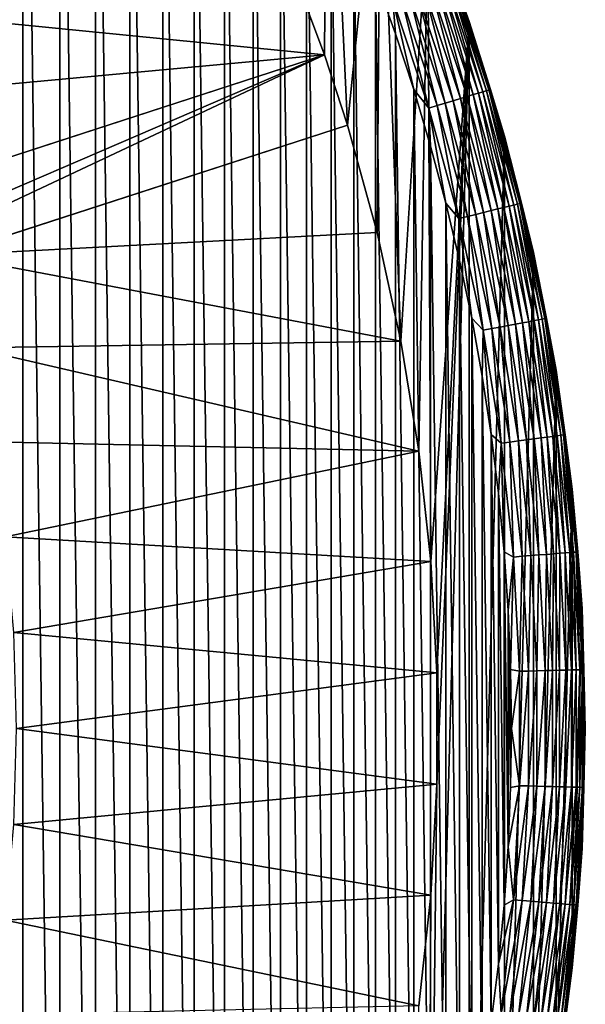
# Model space of a CAD drawing. Header units: metres. Extents: x -410 to 15, y -15 to 15.
# Tile 308 of 346: x 11 to 15, y -2 to 5. Entities that reach past the tile are written whole.
import ezdxf

# ---------------------------------------------------------------- set-up
doc = ezdxf.new("R2010")
doc.units = ezdxf.units.M
doc.layers.add('solid_508382', color=7, linetype='CONTINUOUS')

msp = doc.modelspace()

# ---------------------------------------------------------------- linework, layer by layer
at = {"layer": 'solid_508382'}
for points in [[(11.193436, -9.217152, 2.2), (11.193425, 9.217163, 2.2), (10.935165, 9.522175, 2.2)], [(10.935176, -9.522163, 2.2), (11.193436, -9.217152, 2.2), (10.935165, 9.522175, 2.2)], [(11.443332, -8.905015, 2.2), (11.443322, 8.905026, 2.2), (11.193425, 9.217163, 2.2)], [(11.193436, -9.217152, 2.2), (11.443332, -8.905015, 2.2), (11.193425, 9.217163, 2.2)], [(11.684292, -8.586458, 2.2), (11.684283, 8.586471, 2.2), (11.443322, 8.905026, 2.2)], [(11.443332, -8.905015, 2.2), (11.684292, -8.586458, 2.2), (11.443322, 8.905026, 2.2)], [(11.916185, -8.261598, 2.2), (11.916177, 8.26161, 2.2), (11.684283, 8.586471, 2.2)], [(11.684292, -8.586458, 2.2), (11.916185, -8.261598, 2.2), (11.684283, 8.586471, 2.2)], [(12.139385, -7.929952, 2.2), (12.139378, 7.929965, 2.2), (11.916177, 8.26161, 2.2)], [(11.916185, -8.261598, 2.2), (12.139385, -7.929952, 2.2), (11.916177, 8.26161, 2.2)], [(12.353424, -7.592246, 2.2), (12.353416, 7.592259, 2.2), (12.139378, 7.929965, 2.2)], [(12.139385, -7.929952, 2.2), (12.353424, -7.592246, 2.2), (12.139378, 7.929965, 2.2)], [(12.557805, -7.249244, 2.2), (12.557797, 7.249257, 2.2), (12.353416, 7.592259, 2.2)], [(12.353424, -7.592246, 2.2), (12.557805, -7.249244, 2.2), (12.353416, 7.592259, 2.2)], [(12.752622, -6.900719, 2.2), (12.752614, 6.900733, 2.2), (12.557797, 7.249257, 2.2)], [(12.557805, -7.249244, 2.2), (12.752622, -6.900719, 2.2), (12.557797, 7.249257, 2.2)], [(13.235414, 4.563312, 0.2), (12.970468, 5.269436, 0.2), (13.252589, 7.026218, 0.2)], [(13.235414, 4.563312, 0.2), (13.252589, 7.026218, 0.2), (13.389922, 4.087784, 0.2)], [(13.389922, 4.087784, 0.2), (13.252589, 7.026218, 0.2), (13.613797, 6.297948, 0.2)], [(12.938023, -6.546478, 2.2), (12.938016, 6.546492, 2.2), (12.752614, 6.900733, 2.2)], [(12.752622, -6.900719, 2.2), (12.938023, -6.546478, 2.2), (12.752614, 6.900733, 2.2)], [(13.113596, -6.187332, 2.2), (13.113589, 6.187346, 2.2), (12.938016, 6.546492, 2.2)], [(12.938023, -6.546478, 2.2), (13.113596, -6.187332, 2.2), (12.938016, 6.546492, 2.2)], [(13.590615, 3.360828, 0.2), (13.389922, 4.087784, 0.2), (13.613797, 6.297948, 0.2)], [(13.751864, 2.624154, 0.2), (13.590615, 3.360828, 0.2), (13.613797, 6.297948, 0.2)], [(13.751864, 2.624154, 0.2), (13.613797, 6.297948, 0.2), (13.934596, 5.552125, 0.2)], [(13.278946, -5.82405, 2.2), (13.278939, 5.824064, 2.2), (13.113589, 6.187346, 2.2)], [(13.113596, -6.187332, 2.2), (13.278946, -5.82405, 2.2), (13.113589, 6.187346, 2.2)], [(13.434301, -5.456066, 2.2), (13.434296, 5.45608, 2.2), (13.278939, 5.824064, 2.2)], [(13.278946, -5.82405, 2.2), (13.434301, -5.456066, 2.2), (13.278939, 5.824064, 2.2)], [(13.873214, 1.879861, 0.2), (13.751864, 2.624154, 0.2), (13.934596, 5.552125, 0.2)], [(13.954309, 1.130111, 0.2), (13.873214, 1.879861, 0.2), (13.934596, 5.552125, 0.2)], [(14.214799, 4.789518, 1.7), (14.214835, 4.789397, 0.2), (13.934596, 5.552125, 0.2)], [(13.954309, 1.130111, 0.2), (13.934596, 5.552125, 0.2), (14.214835, 4.789397, 0.2)], [(13.934652, 5.552067, 1.7), (14.214799, 4.789518, 1.7), (13.934596, 5.552125, 0.2)], [(14.107149, 5.087373, 1.759609), (14.214799, 4.789518, 1.7), (13.934652, 5.552067, 1.7)], [(13.579631, -5.083553, 2.2), (13.579625, 5.083567, 2.2), (13.434296, 5.45608, 2.2)], [(13.434301, -5.456066, 2.2), (13.579631, -5.083553, 2.2), (13.434296, 5.45608, 2.2)], [(12.970137, 5.270175, 0), (13.235414, 4.563312, 0), (10.024071, 4.882654, 0)], [(12.970137, 5.270175, 0), (12.970468, 5.269436, 0.2), (13.235414, 4.563312, 0.2)], [(12.970137, 5.270175, 0), (13.235414, 4.563312, 0.2), (13.235414, 4.563312, 0)], [(13.714606, -4.707359, 2.2), (13.714602, 4.707373, 2.2), (13.579625, 5.083567, 2.2)], [(13.696848, 4.939409, 2.196354), (13.579625, 5.083567, 2.2), (13.714602, 4.707373, 2.2)], [(13.579631, -5.083553, 2.2), (13.714606, -4.707359, 2.2), (13.579625, 5.083567, 2.2)], [(14.056839, 5.06923, 1.931934), (14.306712, 4.31391, 1.931934), (14.08012, 5.077626, 1.876794)], [(14.08012, 5.077626, 1.876794), (14.330406, 4.321054, 1.876794), (14.096972, 5.083703, 1.819071)], [(14.306712, 4.31391, 1.931934), (14.330406, 4.321054, 1.876794), (14.08012, 5.077626, 1.876794)], [(14.096972, 5.083703, 1.819071), (14.347558, 4.326226, 1.819071), (14.107149, 5.087373, 1.759609)], [(14.330406, 4.321054, 1.876794), (14.347558, 4.326226, 1.819071), (14.096972, 5.083703, 1.819071)], [(14.107149, 5.087373, 1.759609), (14.357917, 4.32935, 1.759609), (14.214799, 4.789518, 1.7)], [(14.347558, 4.326226, 1.819071), (14.357917, 4.32935, 1.759609), (14.107149, 5.087373, 1.759609)], [(13.858888, 4.997844, 2.142644), (14.105241, 4.25316, 2.142644), (13.90753, 5.015386, 2.111355)], [(13.90753, 5.015386, 2.111355), (14.154749, 4.268088, 2.111355), (13.952267, 5.031519, 2.074055)], [(14.105241, 4.25316, 2.142644), (14.154749, 4.268088, 2.111355), (13.90753, 5.015386, 2.111355)], [(13.952267, 5.031519, 2.074055), (14.20028, 4.281817, 2.074055), (13.992442, 5.046007, 2.03129)], [(14.154749, 4.268088, 2.111355), (14.20028, 4.281817, 2.074055), (13.952267, 5.031519, 2.074055)], [(13.992442, 5.046007, 2.03129), (14.24117, 4.294147, 2.03129), (14.027471, 5.058639, 1.983684)], [(14.20028, 4.281817, 2.074055), (14.24117, 4.294147, 2.03129), (13.992442, 5.046007, 2.03129)], [(14.027471, 5.058639, 1.983684), (14.276821, 4.304897, 1.983684), (14.056839, 5.06923, 1.931934)], [(14.24117, 4.294147, 2.03129), (14.276821, 4.304897, 1.983684), (14.027471, 5.058639, 1.983684)], [(14.276821, 4.304897, 1.983684), (14.306712, 4.31391, 1.931934), (14.056839, 5.06923, 1.931934)], [(13.696848, 4.939409, 2.196354), (13.940322, 4.203432, 2.196354), (13.752771, 4.959576, 2.185457)], [(13.696848, 4.939409, 2.196354), (13.714602, 4.707373, 2.2), (13.838958, 4.328173, 2.2)], [(13.696848, 4.939409, 2.196354), (13.838958, 4.328173, 2.2), (13.940322, 4.203432, 2.196354)], [(13.752771, 4.959576, 2.185457), (13.997239, 4.220594, 2.185457), (13.807049, 4.97915, 2.167465)], [(13.940322, 4.203432, 2.196354), (13.997239, 4.220594, 2.185457), (13.752771, 4.959576, 2.185457)], [(13.807049, 4.97915, 2.167465), (14.052481, 4.237252, 2.167465), (13.858888, 4.997844, 2.142644)], [(13.997239, 4.220594, 2.185457), (14.052481, 4.237252, 2.167465), (13.807049, 4.97915, 2.167465)], [(14.052481, 4.237252, 2.167465), (14.105241, 4.25316, 2.142644), (13.858888, 4.997844, 2.142644)], [(13.235414, 4.563312, 0), (10.291455, 4.290459, 0), (10.024071, 4.882654, 0)], [(13.934596, -5.552125, 0.2), (14.214835, 4.789397, 0.2), (14.214835, -4.789397, 0.2)], [(13.994917, -0.377071, 0.2), (14.214835, 4.789397, 0.2), (13.934596, -5.552125, 0.2)], [(13.994917, 0.377071, 0.2), (13.954309, 1.130111, 0.2), (14.214835, 4.789397, 0.2)], [(13.994917, -0.377071, 0.2), (13.994917, 0.377071, 0.2), (14.214835, 4.789397, 0.2)], [(14.214799, 4.789518, 1.7), (14.453138, 4.013182, 0.2), (14.214835, 4.789397, 0.2)], [(14.214799, 4.789518, 1.7), (14.453251, 4.012921, 1.7), (14.453138, 4.013182, 0.2)], [(14.357917, 4.32935, 1.759609), (14.453251, 4.012921, 1.7), (14.214799, 4.789518, 1.7)], [(14.214835, -4.789397, 0.2), (14.214835, 4.789397, 0.2), (14.453138, 4.013182, 0.2)], [(13.838963, -4.328158, 2.2), (13.838958, 4.328173, 2.2), (13.714602, 4.707373, 2.2)], [(13.714606, -4.707359, 2.2), (13.838963, -4.328158, 2.2), (13.714602, 4.707373, 2.2)], [(9.547191, 2.975081, 0.2), (9.477906, 3.342424, 0.2), (13.235414, 4.563312, 0.2)], [(13.235414, 4.563312, 0), (13.235414, 4.563312, 0.2), (9.477906, 3.342424, 0.2)], [(13.235414, 4.563312, 0), (9.477906, 3.342424, 0.2), (10.52436, 3.682437, 0)], [(9.547191, 2.975081, 0.2), (13.235414, 4.563312, 0.2), (9.632415, 2.866896, 0.2)], [(13.235414, 4.563312, 0.2), (13.389922, 4.087784, 0.2), (9.632415, 2.866896, 0.2)], [(13.235414, 4.563312, 0), (10.52436, 3.682437, 0), (10.291455, 4.290459, 0)], [(13.952936, -3.945194, 2.2), (13.952932, 3.945208, 2.2), (13.838958, 4.328173, 2.2)], [(13.940322, 4.203432, 2.196354), (13.838958, 4.328173, 2.2), (13.952932, 3.945208, 2.2)], [(13.838963, -4.328158, 2.2), (13.952936, -3.945194, 2.2), (13.838958, 4.328173, 2.2)], [(14.154749, 4.268088, 2.111355), (14.361844, 3.508693, 2.111355), (14.20028, 4.281817, 2.074055)], [(14.20028, 4.281817, 2.074055), (14.408042, 3.519979, 2.074055), (14.24117, 4.294147, 2.03129)], [(14.361844, 3.508693, 2.111355), (14.408042, 3.519979, 2.074055), (14.20028, 4.281817, 2.074055)], [(14.24117, 4.294147, 2.03129), (14.44953, 3.530115, 2.03129), (14.276821, 4.304897, 1.983684)], [(14.408042, 3.519979, 2.074055), (14.44953, 3.530115, 2.03129), (14.24117, 4.294147, 2.03129)], [(14.276821, 4.304897, 1.983684), (14.485703, 3.538952, 1.983684), (14.306712, 4.31391, 1.931934)], [(14.44953, 3.530115, 2.03129), (14.485703, 3.538952, 1.983684), (14.276821, 4.304897, 1.983684)], [(14.306712, 4.31391, 1.931934), (14.51603, 3.546362, 1.931934), (14.330406, 4.321054, 1.876794)], [(14.485703, 3.538952, 1.983684), (14.51603, 3.546362, 1.931934), (14.306712, 4.31391, 1.931934)], [(14.330406, 4.321054, 1.876794), (14.540071, 3.552235, 1.876794), (14.347558, 4.326226, 1.819071)], [(14.51603, 3.546362, 1.931934), (14.540071, 3.552235, 1.876794), (14.330406, 4.321054, 1.876794)], [(14.347558, 4.326226, 1.819071), (14.557474, 3.556487, 1.819071), (14.357917, 4.32935, 1.759609)], [(14.540071, 3.552235, 1.876794), (14.557474, 3.556487, 1.819071), (14.347558, 4.326226, 1.819071)], [(14.357917, 4.32935, 1.759609), (14.567985, 3.559054, 1.759609), (14.453251, 4.012921, 1.7)], [(14.557474, 3.556487, 1.819071), (14.567985, 3.559054, 1.759609), (14.357917, 4.32935, 1.759609)], [(13.940322, 4.203432, 2.196354), (14.144279, 3.45554, 2.196354), (13.997239, 4.220594, 2.185457)], [(13.940322, 4.203432, 2.196354), (13.952932, 3.945208, 2.2), (14.056414, 3.558963, 2.2)], [(13.940322, 4.203432, 2.196354), (14.056414, 3.558963, 2.2), (14.144279, 3.45554, 2.196354)], [(13.997239, 4.220594, 2.185457), (14.202029, 3.469649, 2.185457), (14.052481, 4.237252, 2.167465)], [(14.144279, 3.45554, 2.196354), (14.202029, 3.469649, 2.185457), (13.997239, 4.220594, 2.185457)], [(14.052481, 4.237252, 2.167465), (14.25808, 3.483343, 2.167465), (14.105241, 4.25316, 2.142644)], [(14.202029, 3.469649, 2.185457), (14.25808, 3.483343, 2.167465), (14.052481, 4.237252, 2.167465)], [(14.105241, 4.25316, 2.142644), (14.311612, 3.496421, 2.142644), (14.154749, 4.268088, 2.111355)], [(14.25808, 3.483343, 2.167465), (14.311612, 3.496421, 2.142644), (14.105241, 4.25316, 2.142644)], [(14.311612, 3.496421, 2.142644), (14.361844, 3.508693, 2.111355), (14.154749, 4.268088, 2.111355)], [(9.632415, 2.866896, 0), (9.632415, 2.866896, 0.2), (13.389922, 4.087784, 0.2)], [(9.632415, 2.866896, 0), (13.389922, 4.087784, 0.2), (10.678868, 3.206909, 0)], [(13.389922, 4.087784, 0), (10.678868, 3.206909, 0), (13.389922, 4.087784, 0.2)], [(13.590792, 3.359994, 0), (10.678868, 3.206909, 0), (13.389922, 4.087784, 0)], [(13.389922, 4.087784, 0), (13.389922, 4.087784, 0.2), (13.590615, 3.360828, 0.2)], [(13.590792, 3.359994, 0), (13.389922, 4.087784, 0), (13.590615, 3.360828, 0.2)], [(14.214835, -4.789397, 0.2), (14.453138, 4.013182, 0.2), (14.453138, -4.013182, 0.2)], [(14.453138, -4.013182, 0.2), (14.453138, 4.013182, 0.2), (14.649306, 3.224557, 0.2)], [(14.453251, 4.012921, 1.7), (14.649306, 3.224557, 0.2), (14.453138, 4.013182, 0.2)], [(14.453251, 4.012921, 1.7), (14.649309, 3.224552, 1.7), (14.649306, 3.224557, 0.2)], [(14.567985, 3.559054, 1.759609), (14.649309, 3.224552, 1.7), (14.453251, 4.012921, 1.7)], [(14.056417, -3.558948, 2.2), (14.056414, 3.558963, 2.2), (13.952932, 3.945208, 2.2)], [(13.952936, -3.945194, 2.2), (14.056417, -3.558948, 2.2), (13.952932, 3.945208, 2.2)], [(14.149171, -3.170299, 2.2), (14.149167, 3.170314, 2.2), (14.056414, 3.558963, 2.2)], [(14.144279, 3.45554, 2.196354), (14.056414, 3.558963, 2.2), (14.149167, 3.170314, 2.2)], [(14.056417, -3.558948, 2.2), (14.149171, -3.170299, 2.2), (14.056414, 3.558963, 2.2)], [(14.44953, 3.530115, 2.03129), (14.616931, 2.756076, 2.03129), (14.485703, 3.538952, 1.983684)], [(14.485703, 3.538952, 1.983684), (14.653522, 2.762976, 1.983684), (14.51603, 3.546362, 1.931934)], [(14.616931, 2.756076, 2.03129), (14.653522, 2.762976, 1.983684), (14.485703, 3.538952, 1.983684)], [(14.51603, 3.546362, 1.931934), (14.684202, 2.768761, 1.931934), (14.540071, 3.552235, 1.876794)], [(14.653522, 2.762976, 1.983684), (14.684202, 2.768761, 1.931934), (14.51603, 3.546362, 1.931934)], [(14.540071, 3.552235, 1.876794), (14.708522, 2.773346, 1.876794), (14.557474, 3.556487, 1.819071)], [(14.684202, 2.768761, 1.931934), (14.708522, 2.773346, 1.876794), (14.540071, 3.552235, 1.876794)], [(14.557474, 3.556487, 1.819071), (14.726126, 2.776665, 1.819071), (14.567985, 3.559054, 1.759609)], [(14.708522, 2.773346, 1.876794), (14.726126, 2.776665, 1.819071), (14.557474, 3.556487, 1.819071)], [(14.567985, 3.559054, 1.759609), (14.736757, 2.77867, 1.759609), (14.649309, 3.224552, 1.7)], [(14.726126, 2.776665, 1.819071), (14.736757, 2.77867, 1.759609), (14.567985, 3.559054, 1.759609)], [(14.144279, 3.45554, 2.196354), (14.308145, 2.697854, 2.196354), (14.202029, 3.469649, 2.185457)], [(14.202029, 3.469649, 2.185457), (14.366563, 2.708869, 2.185457), (14.25808, 3.483343, 2.167465)], [(14.308145, 2.697854, 2.196354), (14.366563, 2.708869, 2.185457), (14.202029, 3.469649, 2.185457)], [(14.25808, 3.483343, 2.167465), (14.423264, 2.71956, 2.167465), (14.311612, 3.496421, 2.142644)], [(14.366563, 2.708869, 2.185457), (14.423264, 2.71956, 2.167465), (14.25808, 3.483343, 2.167465)], [(14.311612, 3.496421, 2.142644), (14.477415, 2.72977, 2.142644), (14.361844, 3.508693, 2.111355)], [(14.423264, 2.71956, 2.167465), (14.477415, 2.72977, 2.142644), (14.311612, 3.496421, 2.142644)], [(14.361844, 3.508693, 2.111355), (14.52823, 2.739351, 2.111355), (14.408042, 3.519979, 2.074055)], [(14.477415, 2.72977, 2.142644), (14.52823, 2.739351, 2.111355), (14.361844, 3.508693, 2.111355)], [(14.408042, 3.519979, 2.074055), (14.574962, 2.748163, 2.074055), (14.44953, 3.530115, 2.03129)], [(14.52823, 2.739351, 2.111355), (14.574962, 2.748163, 2.074055), (14.408042, 3.519979, 2.074055)], [(14.574962, 2.748163, 2.074055), (14.616931, 2.756076, 2.03129), (14.44953, 3.530115, 2.03129)], [(14.144279, 3.45554, 2.196354), (14.149167, 3.170314, 2.2), (14.231049, 2.779735, 2.2)], [(14.144279, 3.45554, 2.196354), (14.231049, 2.779735, 2.2), (14.308145, 2.697854, 2.196354)], [(13.590792, 3.359994, 0), (13.751851, 2.624218, 0), (10.678868, 3.206909, 0)], [(13.590792, 3.359994, 0), (13.590615, 3.360828, 0.2), (13.751864, 2.624154, 0.2)], [(13.590792, 3.359994, 0), (13.751864, 2.624154, 0.2), (13.751851, 2.624218, 0)], [(13.751851, 2.624218, 0), (10.847831, 2.578111, 0), (10.678868, 3.206909, 0)], [(14.453138, -4.013182, 0.2), (14.649306, 3.224557, 0.2), (14.649306, -3.224557, 0.2)], [(14.649306, -3.224557, 0.2), (14.649306, 3.224557, 0.2), (14.802338, 2.426784, 0.2)], [(14.802399, 2.426726, 1.7), (14.802338, 2.426784, 0.2), (14.649306, 3.224557, 0.2)], [(14.649309, 3.224552, 1.7), (14.802399, 2.426726, 1.7), (14.649306, 3.224557, 0.2)], [(14.736757, 2.77867, 1.759609), (14.802399, 2.426726, 1.7), (14.649309, 3.224552, 1.7)], [(14.231051, -2.77972, 2.2), (14.231049, 2.779735, 2.2), (14.149167, 3.170314, 2.2)], [(14.149171, -3.170299, 2.2), (14.231051, -2.77972, 2.2), (14.149167, 3.170314, 2.2)], [(14.302231, -2.386437, 2.2), (14.302228, 2.386451, 2.2), (14.231049, 2.779735, 2.2)], [(14.308145, 2.697854, 2.196354), (14.231049, 2.779735, 2.2), (14.302228, 2.386451, 2.2)], [(14.231051, -2.77972, 2.2), (14.302231, -2.386437, 2.2), (14.231049, 2.779735, 2.2)], [(14.477415, 2.72977, 2.142644), (14.60218, 1.955382, 2.142644), (14.52823, 2.739351, 2.111355)], [(14.52823, 2.739351, 2.111355), (14.653433, 1.962245, 2.111355), (14.574962, 2.748163, 2.074055)], [(14.60218, 1.955382, 2.142644), (14.653433, 1.962245, 2.111355), (14.52823, 2.739351, 2.111355)], [(14.574962, 2.748163, 2.074055), (14.700568, 1.968557, 2.074055), (14.616931, 2.756076, 2.03129)], [(14.653433, 1.962245, 2.111355), (14.700568, 1.968557, 2.074055), (14.574962, 2.748163, 2.074055)], [(14.616931, 2.756076, 2.03129), (14.742899, 1.974225, 2.03129), (14.653522, 2.762976, 1.983684)], [(14.700568, 1.968557, 2.074055), (14.742899, 1.974225, 2.03129), (14.616931, 2.756076, 2.03129)], [(14.653522, 2.762976, 1.983684), (14.779805, 1.979167, 1.983684), (14.684202, 2.768761, 1.931934)], [(14.742899, 1.974225, 2.03129), (14.779805, 1.979167, 1.983684), (14.653522, 2.762976, 1.983684)], [(14.684202, 2.768761, 1.931934), (14.81075, 1.983311, 1.931934), (14.708522, 2.773346, 1.876794)], [(14.779805, 1.979167, 1.983684), (14.81075, 1.983311, 1.931934), (14.684202, 2.768761, 1.931934)], [(14.708522, 2.773346, 1.876794), (14.835279, 1.986596, 1.876794), (14.726126, 2.776665, 1.819071)], [(14.81075, 1.983311, 1.931934), (14.835279, 1.986596, 1.876794), (14.708522, 2.773346, 1.876794)], [(14.726126, 2.776665, 1.819071), (14.853035, 1.988974, 1.819071), (14.736757, 2.77867, 1.759609)], [(14.835279, 1.986596, 1.876794), (14.853035, 1.988974, 1.819071), (14.726126, 2.776665, 1.819071)], [(14.736757, 2.77867, 1.759609), (14.863758, 1.99041, 1.759609), (14.802399, 2.426726, 1.7)], [(14.853035, 1.988974, 1.819071), (14.863758, 1.99041, 1.759609), (14.736757, 2.77867, 1.759609)], [(14.308145, 2.697854, 2.196354), (14.302228, 2.386451, 2.2), (14.362601, 1.991181, 2.2)], [(14.308145, 2.697854, 2.196354), (14.431451, 1.932519, 2.196354), (14.366563, 2.708869, 2.185457)], [(14.308145, 2.697854, 2.196354), (14.362601, 1.991181, 2.2), (14.431451, 1.932519, 2.196354)], [(14.366563, 2.708869, 2.185457), (14.490374, 1.94041, 2.185457), (14.423264, 2.71956, 2.167465)], [(14.431451, 1.932519, 2.196354), (14.490374, 1.94041, 2.185457), (14.366563, 2.708869, 2.185457)], [(14.423264, 2.71956, 2.167465), (14.547562, 1.948068, 2.167465), (14.477415, 2.72977, 2.142644)], [(14.490374, 1.94041, 2.185457), (14.547562, 1.948068, 2.167465), (14.423264, 2.71956, 2.167465)], [(14.547562, 1.948068, 2.167465), (14.60218, 1.955382, 2.142644), (14.477415, 2.72977, 2.142644)], [(13.751851, 2.624218, 0), (13.873221, 1.879627, 0), (10.847831, 2.578111, 0)], [(13.751851, 2.624218, 0), (13.751864, 2.624154, 0.2), (13.873214, 1.879861, 0.2)], [(13.751851, 2.624218, 0), (13.873214, 1.879861, 0.2), (13.873221, 1.879627, 0)], [(13.873221, 1.879627, 0), (10.979595, 1.94185, 0), (10.847831, 2.578111, 0)], [(14.649306, -3.224557, 0.2), (14.802338, 2.426784, 0.2), (14.802338, -2.426784, 0.2)], [(14.802338, -2.426784, 0.2), (14.802338, 2.426784, 0.2), (14.912099, 1.6215, 0.2)], [(14.912069, 1.621783, 1.7), (14.912099, 1.6215, 0.2), (14.802338, 2.426784, 0.2)], [(14.802399, 2.426726, 1.7), (14.912069, 1.621783, 1.7), (14.802338, 2.426784, 0.2)], [(14.863758, 1.99041, 1.759609), (14.912069, 1.621783, 1.7), (14.802399, 2.426726, 1.7)], [(14.362603, -1.991166, 2.2), (14.362601, 1.991181, 2.2), (14.302228, 2.386451, 2.2)], [(14.302231, -2.386437, 2.2), (14.362603, -1.991166, 2.2), (14.302228, 2.386451, 2.2)], [(13.873221, 1.879627, 0), (11.074185, 1.297965, 0), (10.979595, 1.94185, 0)], [(14.412028, -1.594804, 2.2), (14.412026, 1.594819, 2.2), (14.362601, 1.991181, 2.2)], [(14.431451, 1.932519, 2.196354), (14.362601, 1.991181, 2.2), (14.412026, 1.594819, 2.2)], [(14.362603, -1.991166, 2.2), (14.412028, -1.594804, 2.2), (14.362601, 1.991181, 2.2)], [(14.431451, 1.932519, 2.196354), (14.51385, 1.161707, 2.196354), (14.490374, 1.94041, 2.185457)], [(14.490374, 1.94041, 2.185457), (14.573109, 1.16645, 2.185457), (14.547562, 1.948068, 2.167465)], [(14.51385, 1.161707, 2.196354), (14.573109, 1.16645, 2.185457), (14.490374, 1.94041, 2.185457)], [(14.547562, 1.948068, 2.167465), (14.630624, 1.171054, 2.167465), (14.60218, 1.955382, 2.142644)], [(14.573109, 1.16645, 2.185457), (14.630624, 1.171054, 2.167465), (14.547562, 1.948068, 2.167465)], [(14.60218, 1.955382, 2.142644), (14.685555, 1.175451, 2.142644), (14.653433, 1.962245, 2.111355)], [(14.630624, 1.171054, 2.167465), (14.685555, 1.175451, 2.142644), (14.60218, 1.955382, 2.142644)], [(14.653433, 1.962245, 2.111355), (14.7371, 1.179576, 2.111355), (14.700568, 1.968557, 2.074055)], [(14.685555, 1.175451, 2.142644), (14.7371, 1.179576, 2.111355), (14.653433, 1.962245, 2.111355)], [(14.700568, 1.968557, 2.074055), (14.784504, 1.183371, 2.074055), (14.742899, 1.974225, 2.03129)], [(14.7371, 1.179576, 2.111355), (14.784504, 1.183371, 2.074055), (14.700568, 1.968557, 2.074055)], [(14.742899, 1.974225, 2.03129), (14.827076, 1.186778, 2.03129), (14.779805, 1.979167, 1.983684)], [(14.784504, 1.183371, 2.074055), (14.827076, 1.186778, 2.03129), (14.742899, 1.974225, 2.03129)], [(14.779805, 1.979167, 1.983684), (14.864194, 1.189749, 1.983684), (14.81075, 1.983311, 1.931934)], [(14.827076, 1.186778, 2.03129), (14.864194, 1.189749, 1.983684), (14.779805, 1.979167, 1.983684)], [(14.81075, 1.983311, 1.931934), (14.895314, 1.19224, 1.931934), (14.835279, 1.986596, 1.876794)], [(14.864194, 1.189749, 1.983684), (14.895314, 1.19224, 1.931934), (14.81075, 1.983311, 1.931934)], [(14.835279, 1.986596, 1.876794), (14.919984, 1.194215, 1.876794), (14.853035, 1.988974, 1.819071)], [(14.895314, 1.19224, 1.931934), (14.919984, 1.194215, 1.876794), (14.835279, 1.986596, 1.876794)], [(14.853035, 1.988974, 1.819071), (14.937841, 1.195644, 1.819071), (14.863758, 1.99041, 1.759609)], [(14.919984, 1.194215, 1.876794), (14.937841, 1.195644, 1.819071), (14.853035, 1.988974, 1.819071)], [(14.863758, 1.99041, 1.759609), (14.948626, 1.196507, 1.759609), (14.912069, 1.621783, 1.7)], [(14.937841, 1.195644, 1.819071), (14.948626, 1.196507, 1.759609), (14.863758, 1.99041, 1.759609)], [(13.873221, 1.879627, 0), (13.954291, 1.13025, 0), (11.074185, 1.297965, 0)], [(13.873221, 1.879627, 0), (13.873214, 1.879861, 0.2), (13.954309, 1.130111, 0.2)], [(13.873221, 1.879627, 0), (13.954309, 1.130111, 0.2), (13.954291, 1.13025, 0)], [(14.431451, 1.932519, 2.196354), (14.412026, 1.594819, 2.2), (14.450446, 1.197535, 2.2)], [(14.431451, 1.932519, 2.196354), (14.450446, 1.197535, 2.2), (14.51385, 1.161707, 2.196354)], [(14.802338, -2.426784, 0.2), (14.912099, 1.6215, 0.2), (14.912099, -1.6215, 0.2)], [(14.912069, 1.621783, 1.7), (14.978002, 0.812082, 1.7), (14.912099, 1.6215, 0.2)], [(14.948626, 1.196507, 1.759609), (14.978002, 0.812082, 1.7), (14.912069, 1.621783, 1.7)], [(14.912099, -1.6215, 0.2), (14.912099, 1.6215, 0.2), (14.977971, 0.811967, 0.2)], [(14.978002, 0.812082, 1.7), (14.977971, 0.811967, 0.2), (14.912099, 1.6215, 0.2)], [(14.450447, -1.19752, 2.2), (14.450446, 1.197535, 2.2), (14.412026, 1.594819, 2.2)], [(14.412028, -1.594804, 2.2), (14.450447, -1.19752, 2.2), (14.412026, 1.594819, 2.2)], [(13.954291, 1.13025, 0), (11.131002, 0.650247, 0), (11.074185, 1.297965, 0)], [(14.477945, -0.798707, 2.2), (14.477944, 0.798722, 2.2), (14.450446, 1.197535, 2.2)], [(14.51385, 1.161707, 2.196354), (14.450446, 1.197535, 2.2), (14.477944, 0.798722, 2.2)], [(14.450447, -1.19752, 2.2), (14.477945, -0.798707, 2.2), (14.450446, 1.197535, 2.2)], [(14.51385, 1.161707, 2.196354), (14.477944, 0.798722, 2.2), (14.494478, 0.399244, 2.2)], [(14.51385, 1.161707, 2.196354), (14.494478, 0.399244, 2.2), (14.555108, 0.387602, 2.196354)], [(14.51385, 1.161707, 2.196354), (14.555108, 0.387602, 2.196354), (14.573109, 1.16645, 2.185457)], [(14.555108, 0.387602, 2.196354), (14.614535, 0.389184, 2.185457), (14.573109, 1.16645, 2.185457)], [(14.573109, 1.16645, 2.185457), (14.614535, 0.389184, 2.185457), (14.630624, 1.171054, 2.167465)], [(14.614535, 0.389184, 2.185457), (14.672214, 0.39072, 2.167465), (14.630624, 1.171054, 2.167465)], [(14.630624, 1.171054, 2.167465), (14.672214, 0.39072, 2.167465), (14.685555, 1.175451, 2.142644)], [(14.672214, 0.39072, 2.167465), (14.727301, 0.392187, 2.142644), (14.685555, 1.175451, 2.142644)], [(14.685555, 1.175451, 2.142644), (14.727301, 0.392187, 2.142644), (14.7371, 1.179576, 2.111355)], [(14.727301, 0.392187, 2.142644), (14.778992, 0.393564, 2.111355), (14.7371, 1.179576, 2.111355)], [(14.7371, 1.179576, 2.111355), (14.778992, 0.393564, 2.111355), (14.784504, 1.183371, 2.074055)], [(14.778992, 0.393564, 2.111355), (14.826531, 0.39483, 2.074055), (14.784504, 1.183371, 2.074055)], [(14.784504, 1.183371, 2.074055), (14.826531, 0.39483, 2.074055), (14.827076, 1.186778, 2.03129)], [(14.826531, 0.39483, 2.074055), (14.869225, 0.395967, 2.03129), (14.827076, 1.186778, 2.03129)], [(14.827076, 1.186778, 2.03129), (14.869225, 0.395967, 2.03129), (14.864194, 1.189749, 1.983684)], [(14.864194, 1.189749, 1.983684), (14.906447, 0.396958, 1.983684), (14.895314, 1.19224, 1.931934)], [(14.869225, 0.395967, 2.03129), (14.906447, 0.396958, 1.983684), (14.864194, 1.189749, 1.983684)], [(14.895314, 1.19224, 1.931934), (14.937656, 0.397789, 1.931934), (14.919984, 1.194215, 1.876794)], [(14.906447, 0.396958, 1.983684), (14.937656, 0.397789, 1.931934), (14.895314, 1.19224, 1.931934)], [(14.919984, 1.194215, 1.876794), (14.962397, 0.398448, 1.876794), (14.937841, 1.195644, 1.819071)], [(14.937656, 0.397789, 1.931934), (14.962397, 0.398448, 1.876794), (14.919984, 1.194215, 1.876794)], [(14.937841, 1.195644, 1.819071), (14.980305, 0.398925, 1.819071), (14.948626, 1.196507, 1.759609)], [(14.962397, 0.398448, 1.876794), (14.980305, 0.398925, 1.819071), (14.937841, 1.195644, 1.819071)], [(14.948626, 1.196507, 1.759609), (14.991119, 0.399213, 1.759609), (14.978002, 0.812082, 1.7)], [(14.980305, 0.398925, 1.819071), (14.991119, 0.399213, 1.759609), (14.948626, 1.196507, 1.759609)], [(13.954291, 1.13025, 0), (13.994908, 0.376841, 0), (11.131002, 0.650247, 0)], [(13.954291, 1.13025, 0), (13.954309, 1.130111, 0.2), (13.994917, 0.377071, 0.2)], [(13.954291, 1.13025, 0), (13.994917, 0.377071, 0.2), (13.994908, 0.376841, 0)], [(14.912099, -1.6215, 0.2), (14.977971, 0.811967, 0.2), (14.977971, -0.811967, 0.2)], [(14.978002, 0.812082, 1.7), (15, 0, 1.7), (14.977971, 0.811967, 0.2)], [(14.977971, -0.811967, 0.2), (14.977971, 0.811967, 0.2), (15, 0, 0.2)], [(15, 0, 1.7), (15, 0, 0.2), (14.977971, 0.811967, 0.2)], [(14.991119, 0.399213, 1.759609), (15, 0, 1.7), (14.978002, 0.812082, 1.7)], [(14.494478, -0.399229, 2.2), (14.494478, 0.399244, 2.2), (14.477944, 0.798722, 2.2)], [(14.477945, -0.798707, 2.2), (14.494478, -0.399229, 2.2), (14.477944, 0.798722, 2.2)], [(13.994908, 0.376841, 0), (11.15, 0, 0), (11.131002, 0.650247, 0)], [(13.994908, 0.376841, 0), (13.994908, -0.376841, 0), (11.15, 0, 0)], [(13.994908, 0.376841, 0), (13.994917, 0.377071, 0.2), (13.994917, -0.377071, 0.2)], [(13.994908, 0.376841, 0), (13.994917, -0.377071, 0.2), (13.994908, -0.376841, 0)], [(14.494478, -0.399229, 2.2), (14.5, 0.000008, 2.2), (14.494478, 0.399244, 2.2)], [(14.555108, 0.387602, 2.196354), (14.494478, 0.399244, 2.2), (14.5, 0.000008, 2.2)], [(14.555108, 0.387602, 2.196354), (14.5, 0.000008, 2.2), (14.555108, -0.387602, 2.196354)], [(14.555108, -0.387602, 2.196354), (14.614535, -0.389184, 2.185457), (14.614535, 0.389184, 2.185457)], [(14.555108, 0.387602, 2.196354), (14.555108, -0.387602, 2.196354), (14.614535, 0.389184, 2.185457)], [(14.614535, -0.389184, 2.185457), (14.672214, -0.39072, 2.167465), (14.672214, 0.39072, 2.167465)], [(14.614535, 0.389184, 2.185457), (14.614535, -0.389184, 2.185457), (14.672214, 0.39072, 2.167465)], [(14.672214, -0.39072, 2.167465), (14.727301, -0.392187, 2.142644), (14.727301, 0.392187, 2.142644)], [(14.672214, 0.39072, 2.167465), (14.672214, -0.39072, 2.167465), (14.727301, 0.392187, 2.142644)], [(14.727301, -0.392187, 2.142644), (14.778992, -0.393564, 2.111355), (14.778992, 0.393564, 2.111355)], [(14.727301, 0.392187, 2.142644), (14.727301, -0.392187, 2.142644), (14.778992, 0.393564, 2.111355)], [(14.778992, -0.393564, 2.111355), (14.826531, -0.39483, 2.074055), (14.826531, 0.39483, 2.074055)], [(14.778992, 0.393564, 2.111355), (14.778992, -0.393564, 2.111355), (14.826531, 0.39483, 2.074055)], [(14.826531, -0.39483, 2.074055), (14.869225, -0.395967, 2.03129), (14.869225, 0.395967, 2.03129)], [(14.826531, 0.39483, 2.074055), (14.826531, -0.39483, 2.074055), (14.869225, 0.395967, 2.03129)], [(14.869225, -0.395967, 2.03129), (14.906447, -0.396958, 1.983684), (14.906447, 0.396958, 1.983684)], [(14.869225, 0.395967, 2.03129), (14.869225, -0.395967, 2.03129), (14.906447, 0.396958, 1.983684)], [(14.906447, -0.396958, 1.983684), (14.937656, -0.397789, 1.931934), (14.937656, 0.397789, 1.931934)], [(14.906447, 0.396958, 1.983684), (14.906447, -0.396958, 1.983684), (14.937656, 0.397789, 1.931934)], [(14.937656, -0.397789, 1.931934), (14.962397, -0.398448, 1.876794), (14.962397, 0.398448, 1.876794)], [(14.937656, 0.397789, 1.931934), (14.937656, -0.397789, 1.931934), (14.962397, 0.398448, 1.876794)], [(14.962397, -0.398448, 1.876794), (14.980305, -0.398925, 1.819071), (14.980305, 0.398925, 1.819071)], [(14.962397, 0.398448, 1.876794), (14.962397, -0.398448, 1.876794), (14.980305, 0.398925, 1.819071)], [(14.980305, -0.398925, 1.819071), (14.991119, -0.399213, 1.759609), (14.991119, 0.399213, 1.759609)], [(14.980305, 0.398925, 1.819071), (14.980305, -0.398925, 1.819071), (14.991119, 0.399213, 1.759609)], [(14.991119, 0.399213, 1.759609), (14.991119, -0.399213, 1.759609), (15, 0, 1.7)], [(14.555108, -0.387602, 2.196354), (14.5, 0.000008, 2.2), (14.494478, -0.399229, 2.2)], [(14.978002, -0.812082, 1.7), (14.977971, -0.811967, 0.2), (15, 0, 0.2)], [(15, 0, 1.7), (14.978002, -0.812082, 1.7), (15, 0, 0.2)], [(14.991119, -0.399213, 1.759609), (14.978002, -0.812082, 1.7), (15, 0, 1.7)], [(13.994908, -0.376841, 0), (11.131002, -0.650247, 0), (11.15, 0, 0)], [(13.994908, -0.376841, 0), (13.954291, -1.13025, 0), (11.131002, -0.650247, 0)], [(13.954309, -1.130111, 0.2), (13.994917, -0.377071, 0.2), (13.934596, -5.552125, 0.2)], [(13.994908, -0.376841, 0), (13.994917, -0.377071, 0.2), (13.954291, -1.13025, 0)], [(13.954291, -1.13025, 0), (13.994917, -0.377071, 0.2), (13.954309, -1.130111, 0.2)], [(14.555108, -0.387602, 2.196354), (14.494478, -0.399229, 2.2), (14.477945, -0.798707, 2.2)], [(14.555108, -0.387602, 2.196354), (14.477945, -0.798707, 2.2), (14.51385, -1.161707, 2.196354)], [(14.555108, -0.387602, 2.196354), (14.51385, -1.161707, 2.196354), (14.614535, -0.389184, 2.185457)], [(14.51385, -1.161707, 2.196354), (14.573109, -1.16645, 2.185457), (14.614535, -0.389184, 2.185457)], [(14.614535, -0.389184, 2.185457), (14.573109, -1.16645, 2.185457), (14.672214, -0.39072, 2.167465)], [(14.573109, -1.16645, 2.185457), (14.630624, -1.171054, 2.167465), (14.672214, -0.39072, 2.167465)], [(14.672214, -0.39072, 2.167465), (14.630624, -1.171054, 2.167465), (14.727301, -0.392187, 2.142644)], [(14.630624, -1.171054, 2.167465), (14.685555, -1.175451, 2.142644), (14.727301, -0.392187, 2.142644)], [(14.727301, -0.392187, 2.142644), (14.685555, -1.175451, 2.142644), (14.778992, -0.393564, 2.111355)], [(14.685555, -1.175451, 2.142644), (14.7371, -1.179576, 2.111355), (14.778992, -0.393564, 2.111355)], [(14.778992, -0.393564, 2.111355), (14.7371, -1.179576, 2.111355), (14.826531, -0.39483, 2.074055)], [(14.7371, -1.179576, 2.111355), (14.784504, -1.183371, 2.074055), (14.826531, -0.39483, 2.074055)], [(14.826531, -0.39483, 2.074055), (14.784504, -1.183371, 2.074055), (14.869225, -0.395967, 2.03129)], [(14.784504, -1.183371, 2.074055), (14.827076, -1.186778, 2.03129), (14.869225, -0.395967, 2.03129)], [(14.869225, -0.395967, 2.03129), (14.827076, -1.186778, 2.03129), (14.906447, -0.396958, 1.983684)], [(14.827076, -1.186778, 2.03129), (14.864194, -1.189749, 1.983684), (14.906447, -0.396958, 1.983684)], [(14.906447, -0.396958, 1.983684), (14.864194, -1.189749, 1.983684), (14.937656, -0.397789, 1.931934)], [(14.864194, -1.189749, 1.983684), (14.895314, -1.19224, 1.931934), (14.937656, -0.397789, 1.931934)], [(14.937656, -0.397789, 1.931934), (14.895314, -1.19224, 1.931934), (14.962397, -0.398448, 1.876794)], [(14.895314, -1.19224, 1.931934), (14.919984, -1.194215, 1.876794), (14.962397, -0.398448, 1.876794)], [(14.962397, -0.398448, 1.876794), (14.919984, -1.194215, 1.876794), (14.980305, -0.398925, 1.819071)], [(14.919984, -1.194215, 1.876794), (14.937841, -1.195644, 1.819071), (14.980305, -0.398925, 1.819071)], [(14.980305, -0.398925, 1.819071), (14.937841, -1.195644, 1.819071), (14.991119, -0.399213, 1.759609)], [(14.937841, -1.195644, 1.819071), (14.948626, -1.196507, 1.759609), (14.991119, -0.399213, 1.759609)], [(14.991119, -0.399213, 1.759609), (14.948626, -1.196507, 1.759609), (14.978002, -0.812082, 1.7)], [(13.954291, -1.13025, 0), (11.074184, -1.297966, 0), (11.131002, -0.650247, 0)], [(14.51385, -1.161707, 2.196354), (14.477945, -0.798707, 2.2), (14.450447, -1.19752, 2.2)], [(14.978002, -0.812082, 1.7), (14.912069, -1.621783, 1.7), (14.912099, -1.6215, 0.2)], [(14.948626, -1.196507, 1.759609), (14.912069, -1.621783, 1.7), (14.978002, -0.812082, 1.7)], [(14.978002, -0.812082, 1.7), (14.912099, -1.6215, 0.2), (14.977971, -0.811967, 0.2)], [(13.954291, -1.13025, 0), (13.87322, -1.879627, 0), (11.074184, -1.297966, 0)], [(13.873214, -1.879861, 0.2), (13.954309, -1.130111, 0.2), (13.934596, -5.552125, 0.2)], [(13.87322, -1.879627, 0), (13.954309, -1.130111, 0.2), (13.873214, -1.879861, 0.2)], [(13.954291, -1.13025, 0), (13.954309, -1.130111, 0.2), (13.87322, -1.879627, 0)], [(14.51385, -1.161707, 2.196354), (14.450447, -1.19752, 2.2), (14.412028, -1.594804, 2.2)], [(14.51385, -1.161707, 2.196354), (14.412028, -1.594804, 2.2), (14.431451, -1.932519, 2.196354)], [(14.51385, -1.161707, 2.196354), (14.431451, -1.932519, 2.196354), (14.573109, -1.16645, 2.185457)], [(14.431451, -1.932519, 2.196354), (14.490374, -1.94041, 2.185457), (14.573109, -1.16645, 2.185457)], [(14.573109, -1.16645, 2.185457), (14.490374, -1.94041, 2.185457), (14.630624, -1.171054, 2.167465)], [(14.490374, -1.94041, 2.185457), (14.547562, -1.948068, 2.167465), (14.630624, -1.171054, 2.167465)], [(14.630624, -1.171054, 2.167465), (14.547562, -1.948068, 2.167465), (14.685555, -1.175451, 2.142644)], [(14.547562, -1.948068, 2.167465), (14.60218, -1.955382, 2.142644), (14.685555, -1.175451, 2.142644)], [(14.685555, -1.175451, 2.142644), (14.60218, -1.955382, 2.142644), (14.7371, -1.179576, 2.111355)], [(14.60218, -1.955382, 2.142644), (14.653433, -1.962245, 2.111355), (14.7371, -1.179576, 2.111355)], [(14.7371, -1.179576, 2.111355), (14.653433, -1.962245, 2.111355), (14.784504, -1.183371, 2.074055)], [(14.653433, -1.962245, 2.111355), (14.700568, -1.968557, 2.074055), (14.784504, -1.183371, 2.074055)], [(14.784504, -1.183371, 2.074055), (14.700568, -1.968557, 2.074055), (14.827076, -1.186778, 2.03129)], [(14.700568, -1.968557, 2.074055), (14.742899, -1.974225, 2.03129), (14.827076, -1.186778, 2.03129)], [(14.827076, -1.186778, 2.03129), (14.742899, -1.974225, 2.03129), (14.864194, -1.189749, 1.983684)], [(14.742899, -1.974225, 2.03129), (14.779805, -1.979167, 1.983684), (14.864194, -1.189749, 1.983684)], [(14.864194, -1.189749, 1.983684), (14.779805, -1.979167, 1.983684), (14.895314, -1.19224, 1.931934)], [(14.779805, -1.979167, 1.983684), (14.81075, -1.983311, 1.931934), (14.895314, -1.19224, 1.931934)], [(14.895314, -1.19224, 1.931934), (14.81075, -1.983311, 1.931934), (14.919984, -1.194215, 1.876794)], [(14.81075, -1.983311, 1.931934), (14.835279, -1.986596, 1.876794), (14.919984, -1.194215, 1.876794)], [(14.919984, -1.194215, 1.876794), (14.835279, -1.986596, 1.876794), (14.937841, -1.195644, 1.819071)], [(14.835279, -1.986596, 1.876794), (14.853035, -1.988974, 1.819071), (14.937841, -1.195644, 1.819071)], [(14.937841, -1.195644, 1.819071), (14.853035, -1.988974, 1.819071), (14.948626, -1.196507, 1.759609)], [(14.853035, -1.988974, 1.819071), (14.863758, -1.99041, 1.759609), (14.948626, -1.196507, 1.759609)], [(14.948626, -1.196507, 1.759609), (14.863758, -1.99041, 1.759609), (14.912069, -1.621783, 1.7)], [(13.87322, -1.879627, 0), (10.979595, -1.941851, 0), (11.074184, -1.297966, 0)], [(14.431451, -1.932519, 2.196354), (14.412028, -1.594804, 2.2), (14.362603, -1.991166, 2.2)], [(14.802399, -2.426726, 1.7), (14.802338, -2.426784, 0.2), (14.912099, -1.6215, 0.2)], [(14.912069, -1.621783, 1.7), (14.802399, -2.426726, 1.7), (14.912099, -1.6215, 0.2)], [(14.863758, -1.99041, 1.759609), (14.802399, -2.426726, 1.7), (14.912069, -1.621783, 1.7)]]:
    msp.add_3dface(points, dxfattribs=at)

doc.saveas('drawing.dxf')
